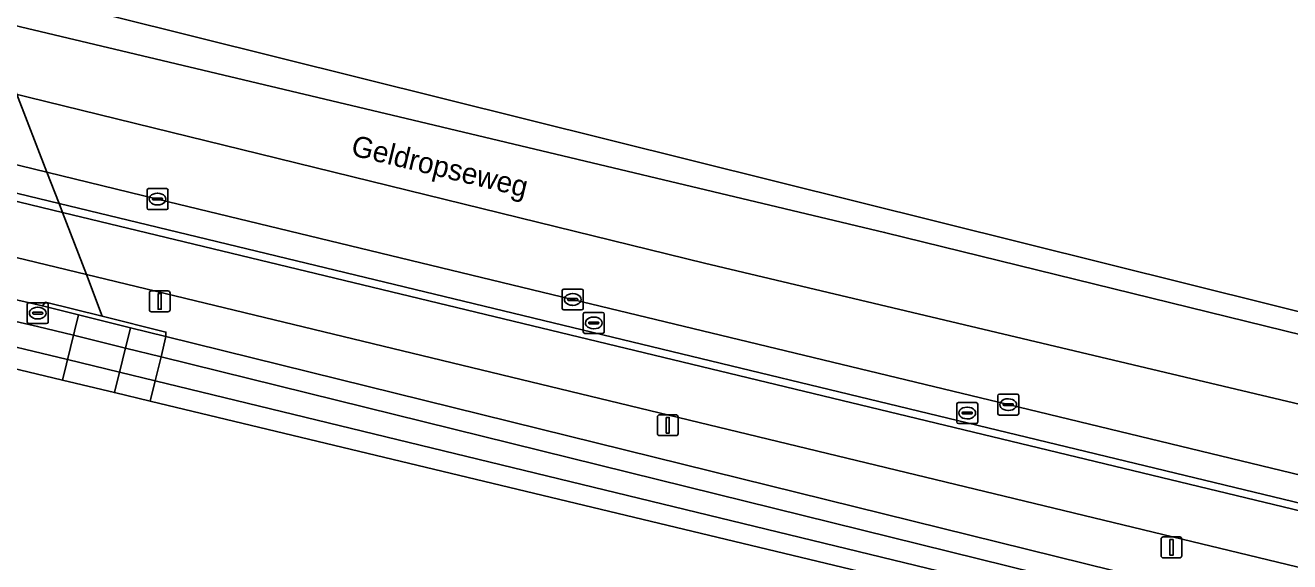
# Model space of a CAD drawing. Extents: x 162803 to 163818, y 381639 to 382475.
# Drawn here: x 163317 to 163377.6, y 382380.8 to 382406.5 of the extents above; entities that cross this region are included whole.
import ezdxf

# ---------------------------------------------------------------- set-up
doc = ezdxf.new("R2010")
doc.units = 0
for name, color, linetype in [('IMGEO_Berm_groen', 7, 'Continuous'), ('IMGEO_Berm_open', 7, 'Continuous'), ('IMGEO_Duiker', 7, 'Continuous'), ('IMGEO_Fietspad_gesloten', 7, 'Continuous'), ('IMGEO_Greppel_droge_sloot', 7, 'Continuous'), ('IMGEO_Kademuur', 7, 'Continuous'), ('IMGEO_Kolk', 7, 'Continuous'), ('IMGEO_Lichtmast', 7, 'Continuous'), ('IMGEO_Loofbos', 7, 'Continuous'), ('IMGEO_Muur', 7, 'Continuous'), ('IMGEO_Oever', 7, 'Continuous'), ('IMGEO_Openbare_ruimte_label', 7, 'Continuous'), ('IMGEO_Rijbaan_regionaal_gesloten', 7, 'Continuous'), ('IMGEO_Rioolput', 7, 'Continuous'), ('IMGEO_Terreindeel_open', 7, 'Continuous'), ('IMGEO_Waterloop', 7, 'Continuous')]:
    doc.layers.add(name, color=color, linetype=linetype)

msp = doc.modelspace()

# ---------------------------------------------------------------- linework, layer by layer
at = {"layer": 'IMGEO_Berm_groen'}
for points in [[(163189.289, 382412.448), (163215.146, 382413.167), (163220.831, 382412.962), (163230.369, 382412.041), (163235.611, 382411.389), (163238.626, 382410.922), (163248.122, 382409.452), (163265.635, 382405.383), (163279.992, 382401.743), (163302.166, 382396.631), (163317.859, 382393.013), (163318.001, 382393.186), (163320.719, 382392.526), (163323.771, 382391.759), (163323.769, 382391.55), (163406.267, 382371.169), (163498.135, 382348.956)], [(163464.674, 382359.482), (163461.868, 382360.211), (163459.451, 382360.851), (163371.969, 382381.949), (163319.969, 382394.513), (163302.649, 382398.698), (163270.602, 382406.44)]]:
    msp.add_lwpolyline(points, dxfattribs=at)
at = {"layer": 'IMGEO_Berm_open'}
for points in [[(163256.977, 382412.579), (163256.885, 382412.066), (163259.375, 382411.629), (163259.458, 382412.059), (163274.254, 382408.639), (163303.332, 382401.618), (163318.65, 382397.919), (163388.185, 382381.128), (163388.06, 382380.784), (163390.645, 382380.103), (163390.748, 382380.507), (163460.882, 382363.521)], [(163465.462, 382363.724), (163462.864, 382364.422), (163460.402, 382365.06), (163446.591, 382368.408), (163422.818, 382374.139), (163402.898, 382378.923), (163383.983, 382383.493), (163364.106, 382388.286), (163343.246, 382393.321), (163323.364, 382398.129), (163318.069, 382399.417), (163304.442, 382402.732), (163303.642, 382402.924), (163284.559, 382407.514), (163271.72, 382410.655), (163266.819, 382411.77), (163262.681, 382412.675)]]:
    msp.add_lwpolyline(points, dxfattribs=at)
at = {"layer": 'IMGEO_Duiker'}
msp.add_lwpolyline([(163320.719, 382392.526), (163319.969, 382394.513), (163318.815, 382397.493), (163318.65, 382397.919), (163318.069, 382399.417), (163316.609, 382403.186), (163316.058, 382404.609), (163315.245, 382406.709), (163314.526, 382408.565)], dxfattribs=at)
at = {"layer": 'IMGEO_Fietspad_gesloten'}
for points in [[(163460.829, 382363.179), (163390.645, 382380.103), (163388.06, 382380.784), (163318.815, 382397.493), (163303.246, 382401.25), (163274.131, 382408.275), (163259.375, 382411.629), (163256.885, 382412.066)], [(163270.602, 382406.44), (163302.649, 382398.698), (163319.969, 382394.513), (163371.969, 382381.949), (163459.451, 382360.851), (163461.868, 382360.211), (163464.674, 382359.482)]]:
    msp.add_lwpolyline(points, dxfattribs=at)
at = {"layer": 'IMGEO_Greppel_droge_sloot'}
msp.add_lwpolyline([(163323.538, 382390.567), (163323.256, 382389.429), (163475.608, 382352.434), (163488.781, 382349.369), (163495.596, 382347.612), (163500.268, 382346.215), (163518.153, 382340.559), (163517.573, 382341.606), (163500.087, 382347.573), (163493.846, 382349.23), (163406.027, 382370.188)], close=True, dxfattribs=at)
at = {"layer": 'IMGEO_Kademuur'}
msp.add_lwpolyline([(163320.719, 382392.526), (163318.001, 382393.186), (163317.859, 382393.013), (163319.578, 382392.588), (163322.073, 382391.97), (163323.769, 382391.55), (163323.771, 382391.759)], close=True, dxfattribs=at)
at = {"layer": 'IMGEO_Kolk'}
for p, q in [((163322.868, 382397.702), (163322.868, 382398.554)), ((163322.943, 382398.628), (163323.795, 382398.628)), ((163323.356, 382398.408), (163323.381, 382398.408)), ((163323.869, 382398.554), (163323.869, 382397.702)), ((163323.795, 382397.628), (163322.943, 382397.628)), ((163323.127, 382398.122), (163323.127, 382398.134)), ((163323.565, 382398.085), (163323.167, 382398.085)), ((163323.17, 382398.171), (163323.568, 382398.171)), ((163323.379, 382397.848), (163323.354, 382397.848)), ((163323.611, 382398.134), (163323.611, 382398.122)), ((163342.75, 382392.894), (163342.75, 382393.746)), ((163342.825, 382393.82), (163343.677, 382393.82)), ((163343.238, 382393.6), (163343.263, 382393.6)), ((163343.751, 382393.746), (163343.751, 382392.894)), ((163343.677, 382392.82), (163342.825, 382392.82)), ((163343.009, 382393.314), (163343.009, 382393.326)), ((163343.447, 382393.277), (163343.049, 382393.277)), ((163343.052, 382393.363), (163343.45, 382393.363)), ((163343.261, 382393.04), (163343.236, 382393.04)), ((163343.493, 382393.326), (163343.493, 382393.314)), ((163363.609, 382387.859), (163363.609, 382388.711)), ((163363.684, 382388.785), (163364.536, 382388.785)), ((163364.097, 382388.565), (163364.122, 382388.565)), ((163364.61, 382388.711), (163364.61, 382387.859)), ((163363.868, 382388.279), (163363.868, 382388.291)), ((163364.306, 382388.242), (163363.908, 382388.242)), ((163363.911, 382388.328), (163364.309, 382388.328)), ((163364.12, 382388.005), (163364.095, 382388.005)), ((163364.352, 382388.291), (163364.352, 382388.279)), ((163364.536, 382387.785), (163363.684, 382387.785))]:
    msp.add_line(p, q, dxfattribs=at)
for points in [[(163322.868, 382397.702), (163322.868, 382398.554)], [(163322.943, 382398.628), (163323.795, 382398.628)], [(163323.869, 382398.554), (163323.869, 382397.702)], [(163323.795, 382397.628), (163322.943, 382397.628)], [(163342.75, 382392.894), (163342.75, 382393.746)], [(163342.825, 382393.82), (163343.677, 382393.82)], [(163343.751, 382393.746), (163343.751, 382392.894)], [(163343.677, 382392.82), (163342.825, 382392.82)], [(163363.609, 382387.859), (163363.609, 382388.711)], [(163363.684, 382388.785), (163364.536, 382388.785)], [(163364.61, 382388.711), (163364.61, 382387.859)], [(163364.536, 382387.785), (163363.684, 382387.785)]]:
    msp.add_lwpolyline(points, dxfattribs=at)
for centre, radius, start, end in [((163322.945, 382398.552), 0.0765, 91.55205, 178.44795), ((163322.945, 382398.552), 0.0765, 91.55205, 178.44795), ((163323.793, 382398.552), 0.0765, 1.55205, 88.44795), ((163323.793, 382398.552), 0.0765, 1.55205, 88.44795), ((163322.945, 382397.704), 0.0765, 181.55205, 268.44795), ((163322.945, 382397.704), 0.0765, 181.55205, 268.44795), ((163323.167, 382398.131), 0.0403, 85.87752, 175.75265), ((163323.164, 382398.121), 0.0366, 178.93798, 274.71019), ((163323.568, 382398.128), 0.043, 264.86636, 352.45326), ((163323.572, 382398.133), 0.0386, 1.73085, 96.63898), ((163323.793, 382397.704), 0.0765, 271.55205, 358.44795), ((163323.793, 382397.704), 0.0765, 271.55205, 358.44795), ((163342.827, 382393.744), 0.0765, 91.55205, 178.44795), ((163342.827, 382393.744), 0.0765, 91.55205, 178.44795), ((163343.675, 382393.744), 0.0765, 1.55205, 88.44795), ((163343.675, 382393.744), 0.0765, 1.55205, 88.44795), ((163342.827, 382392.896), 0.0765, 181.55205, 268.44795), ((163342.827, 382392.896), 0.0765, 181.55205, 268.44795), ((163343.049, 382393.323), 0.0403, 85.87752, 175.75265), ((163343.046, 382393.313), 0.0366, 178.93798, 274.71019), ((163343.45, 382393.32), 0.043, 264.86636, 352.45326), ((163343.454, 382393.325), 0.0386, 1.73085, 96.63898), ((163343.675, 382392.896), 0.0765, 271.55205, 358.44795), ((163343.675, 382392.896), 0.0765, 271.55205, 358.44795), ((163363.686, 382388.709), 0.0765, 91.55205, 178.44795), ((163363.686, 382388.709), 0.0765, 91.55205, 178.44795), ((163364.534, 382388.709), 0.0765, 1.55205, 88.44795), ((163364.534, 382388.709), 0.0765, 1.55205, 88.44795), ((163363.908, 382388.288), 0.0403, 85.87752, 175.75265), ((163363.905, 382388.278), 0.0366, 178.93798, 274.71019), ((163364.309, 382388.285), 0.043, 264.86636, 352.45326), ((163364.313, 382388.29), 0.0386, 1.73085, 96.63898), ((163363.686, 382387.861), 0.0765, 181.55205, 268.44795), ((163363.686, 382387.861), 0.0765, 181.55205, 268.44795), ((163364.534, 382387.861), 0.0765, 271.55205, 358.44795), ((163364.534, 382387.861), 0.0765, 271.55205, 358.44795)]:
    msp.add_arc(centre, radius, start, end, dxfattribs=at)
for centre, major_axis, ratio, start_param, end_param in [((163323.355, 382398.128), (-0.387, 0.002), 0.722429, 4.712389, 7.853982), ((163323.38, 382398.128), (-0.39, 0.002), 0.717154, 1.570796, 4.712389), ((163343.237, 382393.32), (-0.387, 0.002), 0.722429, 4.712389, 7.853982), ((163343.262, 382393.32), (-0.39, 0.002), 0.717154, 1.570796, 4.712389), ((163364.096, 382388.285), (-0.387, 0.002), 0.722429, 4.712389, 7.853982), ((163364.121, 382388.285), (-0.39, 0.002), 0.717154, 1.570796, 4.712389)]:
    msp.add_ellipse(centre, major_axis=major_axis, ratio=ratio, start_param=start_param, end_param=end_param, dxfattribs=at)
at = {"layer": 'IMGEO_Lichtmast'}
for p, q in [((163322.978, 382392.83), (163322.978, 382393.63)), ((163322.978, 382393.63), (163322.978, 382392.83)), ((163323.078, 382393.73), (163323.868, 382393.73)), ((163323.868, 382393.73), (163323.078, 382393.73)), ((163323.968, 382393.63), (163323.968, 382392.83)), ((163323.968, 382392.83), (163323.968, 382393.63)), ((163323.868, 382392.73), (163323.078, 382392.73)), ((163323.078, 382392.73), (163323.868, 382392.73)), ((163347.307, 382386.9), (163347.307, 382387.7)), ((163347.307, 382387.7), (163347.307, 382386.9)), ((163347.407, 382387.8), (163348.197, 382387.8)), ((163348.197, 382387.8), (163347.407, 382387.8)), ((163348.297, 382387.7), (163348.297, 382386.9)), ((163348.297, 382386.9), (163348.297, 382387.7)), ((163348.197, 382386.8), (163347.407, 382386.8)), ((163347.407, 382386.8), (163348.197, 382386.8)), ((163371.529, 382381.947), (163372.319, 382381.947)), ((163372.319, 382381.947), (163371.529, 382381.947)), ((163371.429, 382381.047), (163371.429, 382381.847)), ((163371.429, 382381.847), (163371.429, 382381.047)), ((163372.419, 382381.847), (163372.419, 382381.047)), ((163372.419, 382381.047), (163372.419, 382381.847)), ((163372.319, 382380.947), (163371.529, 382380.947)), ((163371.529, 382380.947), (163372.319, 382380.947))]:
    msp.add_line(p, q, dxfattribs=at)
for points in [[(163323.398, 382393.605), (163323.548, 382393.605), (163323.548, 382392.855), (163323.398, 382392.855), (163323.398, 382393.605)], [(163347.727, 382387.675), (163347.877, 382387.675), (163347.877, 382386.925), (163347.727, 382386.925), (163347.727, 382387.675)], [(163371.849, 382381.822), (163371.999, 382381.822), (163371.999, 382381.072), (163371.849, 382381.072), (163371.849, 382381.822)]]:
    msp.add_lwpolyline(points, dxfattribs=at)
for centre, start, end in [((163323.078, 382393.63), 90, 180), ((163323.078, 382393.63), 90, 180), ((163323.868, 382393.63), 0, 90), ((163323.868, 382393.63), 360, 90), ((163323.078, 382392.83), 180, 270), ((163323.078, 382392.83), 180, 270), ((163323.868, 382392.83), 270, 0), ((163323.868, 382392.83), 270, 0), ((163347.407, 382387.7), 90, 180), ((163347.407, 382387.7), 90, 180), ((163348.197, 382387.7), 0, 90), ((163348.197, 382387.7), 360, 90), ((163347.407, 382386.9), 180, 270), ((163347.407, 382386.9), 180, 270), ((163348.197, 382386.9), 270, 0), ((163348.197, 382386.9), 270, 0), ((163371.529, 382381.847), 90, 180), ((163371.529, 382381.847), 90, 180), ((163372.319, 382381.847), 0, 90), ((163372.319, 382381.847), 360, 90), ((163371.529, 382381.047), 180, 270), ((163371.529, 382381.047), 180, 270), ((163372.319, 382381.047), 270, 0), ((163372.319, 382381.047), 270, 0)]:
    msp.add_arc(centre, 0.1, start, end, dxfattribs=at)
at = {"layer": 'IMGEO_Loofbos'}
msp.add_lwpolyline([(163475.535, 382351.851), (163323.01, 382388.454), (163321.303, 382388.864), (163318.813, 382389.461), (163305.25, 382392.716), (163301.466, 382393.64), (163299.333, 382384.417), (163309.867, 382381.939), (163318.38, 382379.87), (163344.924, 382373.332), (163345.304, 382374.904), (163365.497, 382370.011), (163365.142, 382368.509), (163362.661, 382358.009), (163359.169, 382358.841), (163357.479, 382351.919), (163400.84, 382341.313)], dxfattribs=at)
at = {"layer": 'IMGEO_Muur'}
msp.add_lwpolyline([(163318.65, 382397.919), (163303.332, 382401.618), (163274.254, 382408.639), (163259.458, 382412.059), (163259.375, 382411.629), (163274.131, 382408.275), (163303.246, 382401.25), (163318.815, 382397.493), (163388.06, 382380.784), (163388.185, 382381.128)], close=True, dxfattribs=at)
msp.add_lwpolyline([(163317.859, 382393.013), (163318.001, 382393.186), (163320.719, 382392.526), (163323.771, 382391.759), (163323.769, 382391.55)], dxfattribs=at)
at = {"layer": 'IMGEO_Oever'}
for points in [[(163279.992, 382401.743), (163265.635, 382405.383), (163248.122, 382409.452), (163238.626, 382410.922), (163238.52, 382410.3), (163248.001, 382408.766), (163265.397, 382404.402), (163280.114, 382400.884), (163301.939, 382395.647), (163317.624, 382392.031), (163319.338, 382391.607), (163321.83, 382390.99), (163323.538, 382390.567), (163323.769, 382391.55), (163322.073, 382391.97), (163319.578, 382392.588), (163317.859, 382393.013), (163302.166, 382396.631)], [(163246.778, 382407.818), (163238.36, 382409.359), (163238.236, 382408.624), (163246.597, 382407.031), (163301.466, 382393.64), (163305.25, 382392.716), (163318.813, 382389.461), (163321.303, 382388.864), (163323.01, 382388.454), (163323.256, 382389.429), (163321.546, 382389.844), (163319.053, 382390.442), (163305.488, 382393.698), (163301.705, 382394.621)], [(163488.781, 382349.369), (163475.608, 382352.434), (163323.256, 382389.429), (163323.01, 382388.454), (163475.535, 382351.851), (163488.702, 382348.691), (163495.489, 382347.062), (163500, 382345.623), (163519.277, 382339.474), (163519.46, 382341.03), (163518.019, 382342.287), (163500, 382348.33), (163498.135, 382348.956), (163406.267, 382371.169), (163323.769, 382391.55), (163323.538, 382390.567), (163406.027, 382370.188), (163493.846, 382349.23), (163500.087, 382347.573), (163517.573, 382341.606), (163518.153, 382340.559), (163500.268, 382346.215), (163495.596, 382347.612)]]:
    msp.add_lwpolyline(points, close=True, dxfattribs=at)
at = {"layer": 'IMGEO_Rijbaan_regionaal_gesloten'}
for points in [[(163060.286, 382460.463), (163059.495, 382457.214), (163076.595, 382453.103), (163136.523, 382438.778), (163164.498, 382432.146), (163177.756, 382429.361), (163200.56, 382425.514), (163252.002, 382418.352), (163262.344, 382416.363), (163276.928, 382412.914), (163289.523, 382409.731), (163304.388, 382406.136), (163304.402, 382406.133), (163328.239, 382400.288), (163349.569, 382395.058), (163373.193, 382389.455), (163392.727, 382384.822), (163408.324, 382380.888), (163425.79, 382376.682), (163445.152, 382372.02), (163462.825, 382367.764), (163474.523, 382364.648), (163482.312, 382362.406)], [(163510.359, 382358.578), (163467.436, 382370.068), (163420.595, 382381.197), (163379.166, 382391.373), (163358.183, 382396.534), (163335.271, 382401.987), (163305.097, 382409.167), (163283.657, 382414.521), (163270.311, 382417.888), (163211.118, 382427.46), (163198.131, 382429.3), (163184.593, 382431.047), (163179.077, 382431.875), (163168.298, 382434.266), (163151.637, 382438.38), (163110.006, 382448.328), (163060.286, 382460.463)], [(163482.312, 382362.406), (163474.523, 382364.648), (163462.825, 382367.764), (163445.152, 382372.02), (163425.79, 382376.682), (163408.324, 382380.888), (163392.727, 382384.822), (163373.193, 382389.455), (163349.569, 382395.058), (163328.239, 382400.288), (163304.402, 382406.133), (163304.388, 382406.136), (163289.523, 382409.731), (163276.928, 382412.914), (163262.344, 382416.363), (163252.002, 382418.352), (163200.56, 382425.514), (163177.756, 382429.361), (163164.498, 382432.146), (163136.523, 382438.778), (163076.595, 382453.103), (163059.495, 382457.214)], [(163527.691, 382355.476), (163269.512, 382419.776), (163225.09, 382428.38), (163236.314, 382425.719), (163242.25, 382424.128), (163260.445, 382420.377), (163270.311, 382417.888), (163283.657, 382414.521), (163305.097, 382409.167), (163335.271, 382401.987), (163358.183, 382396.534), (163379.166, 382391.373), (163420.595, 382381.197), (163467.436, 382370.068), (163510.359, 382358.578), (163510.36, 382358.581)], [(163262.681, 382412.675), (163266.819, 382411.77), (163271.72, 382410.655), (163284.559, 382407.514), (163303.642, 382402.924), (163304.442, 382402.732), (163318.069, 382399.417), (163323.364, 382398.129), (163343.246, 382393.321), (163364.106, 382388.286), (163383.983, 382383.493), (163402.898, 382378.923), (163422.818, 382374.139), (163446.591, 382368.408), (163460.402, 382365.06), (163462.864, 382364.422), (163465.462, 382363.724)]]:
    msp.add_lwpolyline(points, dxfattribs=at)
at = {"layer": 'IMGEO_Rioolput'}
for p, q in [((163317.129, 382392.241), (163317.129, 382393.093)), ((163317.204, 382393.167), (163318.056, 382393.167)), ((163317.617, 382392.947), (163317.642, 382392.947)), ((163318.13, 382393.093), (163318.13, 382392.241)), ((163317.388, 382392.661), (163317.388, 382392.673)), ((163317.826, 382392.624), (163317.428, 382392.624)), ((163317.431, 382392.71), (163317.829, 382392.71)), ((163317.64, 382392.387), (163317.615, 382392.387)), ((163317.872, 382392.673), (163317.872, 382392.661)), ((163343.758, 382391.772), (163343.758, 382392.624)), ((163343.833, 382392.698), (163344.685, 382392.698)), ((163344.017, 382392.192), (163344.017, 382392.204)), ((163344.06, 382392.241), (163344.458, 382392.241)), ((163344.246, 382392.478), (163344.271, 382392.478)), ((163344.501, 382392.204), (163344.501, 382392.192)), ((163344.759, 382392.624), (163344.759, 382391.772)), ((163318.056, 382392.167), (163317.204, 382392.167)), ((163344.685, 382391.698), (163343.833, 382391.698)), ((163344.455, 382392.155), (163344.057, 382392.155)), ((163344.269, 382391.918), (163344.244, 382391.918)), ((163361.644, 382387.457), (163361.644, 382388.309)), ((163361.719, 382388.383), (163362.571, 382388.383)), ((163362.132, 382388.163), (163362.157, 382388.163)), ((163362.645, 382388.309), (163362.645, 382387.457)), ((163362.571, 382387.383), (163361.719, 382387.383)), ((163361.903, 382387.877), (163361.903, 382387.889)), ((163362.341, 382387.84), (163361.943, 382387.84)), ((163361.946, 382387.926), (163362.344, 382387.926)), ((163362.155, 382387.603), (163362.13, 382387.603)), ((163362.387, 382387.889), (163362.387, 382387.877))]:
    msp.add_line(p, q, dxfattribs=at)
for points in [[(163317.129, 382392.241), (163317.129, 382393.093)], [(163317.204, 382393.167), (163318.056, 382393.167)], [(163318.13, 382393.093), (163318.13, 382392.241)], [(163343.758, 382391.772), (163343.758, 382392.624)], [(163343.833, 382392.698), (163344.685, 382392.698)], [(163344.759, 382392.624), (163344.759, 382391.772)], [(163318.056, 382392.167), (163317.204, 382392.167)], [(163344.685, 382391.698), (163343.833, 382391.698)], [(163361.644, 382387.457), (163361.644, 382388.309)], [(163361.719, 382388.383), (163362.571, 382388.383)], [(163362.645, 382388.309), (163362.645, 382387.457)], [(163362.571, 382387.383), (163361.719, 382387.383)]]:
    msp.add_lwpolyline(points, dxfattribs=at)
for centre, radius, start, end in [((163317.206, 382393.091), 0.0765, 91.55205, 178.44795), ((163317.206, 382393.091), 0.0765, 91.55205, 178.44795), ((163318.054, 382393.091), 0.0765, 1.55205, 88.44795), ((163318.054, 382393.091), 0.0765, 1.55205, 88.44795), ((163317.206, 382392.243), 0.0765, 181.55205, 268.44795), ((163317.206, 382392.243), 0.0765, 181.55205, 268.44795), ((163317.428, 382392.67), 0.0403, 85.87752, 175.75265), ((163317.425, 382392.66), 0.0366, 178.93798, 274.71019), ((163317.829, 382392.667), 0.043, 264.86636, 352.45326), ((163317.833, 382392.672), 0.0386, 1.73085, 96.63898), ((163318.054, 382392.243), 0.0765, 271.55205, 358.44795), ((163318.054, 382392.243), 0.0765, 271.55205, 358.44795), ((163343.835, 382392.622), 0.0765, 91.55205, 178.44795), ((163343.835, 382392.622), 0.0765, 91.55205, 178.44795), ((163344.057, 382392.201), 0.0403, 85.87752, 175.75265), ((163344.054, 382392.191), 0.0366, 178.93798, 274.71019), ((163344.458, 382392.198), 0.043, 264.86636, 352.45326), ((163344.462, 382392.203), 0.0386, 1.73085, 96.63898), ((163344.683, 382392.622), 0.0765, 1.55205, 88.44795), ((163344.683, 382392.622), 0.0765, 1.55205, 88.44795), ((163343.835, 382391.774), 0.0765, 181.55205, 268.44795), ((163343.835, 382391.774), 0.0765, 181.55205, 268.44795), ((163344.683, 382391.774), 0.0765, 271.55205, 358.44795), ((163344.683, 382391.774), 0.0765, 271.55205, 358.44795), ((163361.721, 382388.307), 0.0765, 91.55205, 178.44795), ((163361.721, 382388.307), 0.0765, 91.55205, 178.44795), ((163362.569, 382388.307), 0.0765, 1.55205, 88.44795), ((163362.569, 382388.307), 0.0765, 1.55205, 88.44795), ((163361.721, 382387.459), 0.0765, 181.55205, 268.44795), ((163361.721, 382387.459), 0.0765, 181.55205, 268.44795), ((163361.943, 382387.886), 0.0403, 85.87752, 175.75265), ((163361.94, 382387.876), 0.0366, 178.93798, 274.71019), ((163362.344, 382387.883), 0.043, 264.86636, 352.45326), ((163362.348, 382387.888), 0.0386, 1.73085, 96.63898), ((163362.569, 382387.459), 0.0765, 271.55205, 358.44795), ((163362.569, 382387.459), 0.0765, 271.55205, 358.44795)]:
    msp.add_arc(centre, radius, start, end, dxfattribs=at)
for centre, major_axis, ratio, start_param, end_param in [((163317.616, 382392.667), (-0.387, 0.002), 0.722429, 4.712389, 7.853982), ((163317.641, 382392.667), (-0.39, 0.002), 0.717154, 1.570796, 4.712389), ((163344.245, 382392.198), (-0.387, 0.002), 0.722429, 4.712389, 7.853982), ((163344.27, 382392.198), (-0.39, 0.002), 0.717154, 1.570796, 4.712389), ((163362.131, 382387.883), (-0.387, 0.002), 0.722429, 4.712389, 7.853982), ((163362.156, 382387.883), (-0.39, 0.002), 0.717154, 1.570796, 4.712389)]:
    msp.add_ellipse(centre, major_axis=major_axis, ratio=ratio, start_param=start_param, end_param=end_param, dxfattribs=at)
at = {"layer": 'IMGEO_Terreindeel_open'}
msp.add_lwpolyline([(163322.073, 382391.97), (163319.578, 382392.588), (163318.813, 382389.461), (163321.303, 382388.864)], close=True, dxfattribs=at)
at = {"layer": 'IMGEO_Waterloop'}
msp.add_lwpolyline([(163280.114, 382400.884), (163265.397, 382404.402), (163248.001, 382408.766), (163238.52, 382410.3), (163238.516, 382410.301), (163238.356, 382409.359), (163238.36, 382409.359), (163246.778, 382407.818), (163301.705, 382394.621), (163305.488, 382393.698), (163319.053, 382390.442), (163321.546, 382389.844), (163323.256, 382389.429), (163323.538, 382390.567), (163321.83, 382390.99), (163319.338, 382391.607), (163317.624, 382392.031), (163301.939, 382395.647)], close=True, dxfattribs=at)

# ---------------------------------------------------------------- texts
at = {"layer": 'IMGEO_Openbare_ruimte_label'}
msp.add_text('Geldropseweg', height=1, rotation=346.35276, dxfattribs=at).set_placement((163332.585, 382400.239))

doc.saveas('drawing.dxf')
